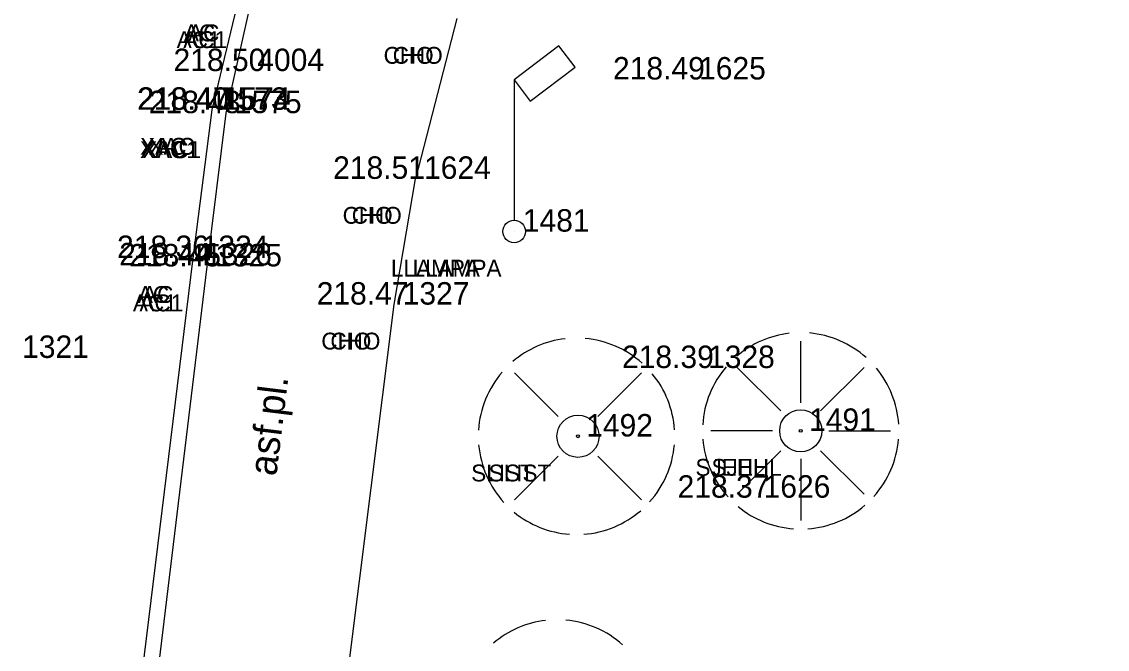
# Model space of a CAD drawing. Extents: x -471047 to -470889, y -1102859 to -1102000.
# Drawn here: x -470949.12 to -470929.78, y -1102410.26 to -1102399.08 of the extents above; entities that cross this region are included whole.
import ezdxf

# ---------------------------------------------------------------- set-up
doc = ezdxf.new("R2010")
doc.units = 0
for name, color, linetype in [('Vrstva 1', 7, 'Continuous'), ('Vrstva 16', 7, 'Continuous'), ('Vrstva 22', 7, 'Continuous'), ('Vrstva 23', 7, 'Continuous'), ('Vrstva 34', 7, 'Continuous'), ('Vrstva 35', 7, 'Continuous'), ('Vrstva 36', 7, 'Continuous'), ('Vrstva 38', 7, 'Continuous'), ('Vrstva 7', 7, 'Continuous'), ('Vrstva 8', 7, 'Continuous')]:
    doc.layers.add(name, color=color, linetype=linetype)

msp = doc.modelspace()

# ---------------------------------------------------------------- linework, layer by layer
at = {"layer": 'Vrstva 1'}
for points in [[(-471040.344, -1102858.385), (-471031.676, -1102846.187), (-471026.357, -1102838.629), (-471023.212, -1102833.975), (-471019.21, -1102827.465), (-471016.861, -1102823.272), (-471013.099, -1102815.912), (-471010.824, -1102810.955), (-471007.329, -1102802.292), (-471005.34, -1102796.515), (-471002.842, -1102787.838), (-471001.3, -1102780.997), (-471000.19, -1102774.713), (-470999.247, -1102768.204), (-470998.794, -1102764.784), (-470997.199, -1102751.812), (-470994.899, -1102732.807), (-470992.551, -1102713.262), (-470990.326, -1102694.887), (-470988.122, -1102676.57), (-470985.812, -1102657.305), (-470983.537, -1102638.407), (-470981.386, -1102620.622), (-470979.843, -1102608.014), (-470976.377, -1102579.253), (-470972.945, -1102550.69), (-470970.475, -1102530.206), (-470967.905, -1102508.801), (-470965.053, -1102485.131), (-470962.734, -1102465.9), (-470960.173, -1102444.812), (-470957.795, -1102425.103), (-470954.965, -1102401.839), (-470953.834, -1102392.574), (-470952.33, -1102379.985), (-470950.744, -1102366.853), (-470948.978, -1102352.106), (-470947.037, -1102335.844), (-470944.949, -1102318.462), (-470944.013, -1102310.745), (-470942.39, -1102297.267), (-470939.519, -1102273.45), (-470937.593, -1102257.43), (-470936.064, -1102244.81), (-470934.114, -1102228.634), (-470931.621, -1102207.856), (-470929.536, -1102190.857), (-470926.572, -1102166.31), (-470924.91, -1102152.663), (-470923.413, -1102140.333), (-470921.923, -1102127.669), (-470921.155, -1102120.084), (-470920.446, -1102109.574), (-470919.912, -1102099.137), (-470919.63, -1102088.981), (-470919.523, -1102081.193), (-470919.563, -1102070.395), (-470919.714, -1102064.236), (-470920.134, -1102054.704), (-470920.462, -1102047.615), (-470920.599, -1102044.52), (-470920.743, -1102041.873), (-470921.125, -1102034.455), (-470921.774, -1102030.337), (-470922.418, -1102027.787), (-470923.734, -1102023.93), (-470924.872, -1102021.434), (-470926.752, -1102018.182), (-470927.953, -1102016.45), (-470929.616, -1102014.424), (-470932.252, -1102011.756), (-470935.111, -1102009.425), (-470938.391, -1102007.371), (-470942.651, -1102005.401)], [(-471041.328, -1102857.18), (-471032.144, -1102844.242), (-471027.583, -1102837.763), (-471024.388, -1102833.028), (-471020.451, -1102826.6), (-471018.089, -1102822.378), (-471014.542, -1102815.445), (-471012.233, -1102810.418), (-471009.247, -1102803.108), (-471006.795, -1102796.098), (-471004.315, -1102787.532), (-471002.782, -1102780.723), (-471001.674, -1102774.458), (-471000.75, -1102768.095), (-471000.28, -1102764.601), (-470998.692, -1102751.741), (-470996.378, -1102732.635), (-470994.028, -1102713.058), (-470991.808, -1102694.749), (-470989.616, -1102676.447), (-470987.284, -1102657.013), (-470985.031, -1102638.272), (-470982.87, -1102620.431), (-470981.334, -1102607.933), (-470977.881, -1102579.263), (-470974.429, -1102550.492), (-470971.964, -1102530.054), (-470969.391, -1102508.607), (-470966.54, -1102484.984), (-470964.231, -1102465.853), (-470961.679, -1102444.752), (-470959.304, -1102425.078), (-470956.455, -1102401.634), (-470955.339, -1102392.489), (-470953.812, -1102379.71), (-470952.249, -1102366.808), (-470950.479, -1102352.023), (-470948.536, -1102335.868), (-470946.426, -1102318.233), (-470945.493, -1102310.531), (-470943.864, -1102297.013), (-470940.984, -1102273.071), (-470939.078, -1102257.195), (-470937.559, -1102244.684), (-470935.592, -1102228.353), (-470933.101, -1102207.653), (-470931.011, -1102190.57), (-470928.046, -1102166.021), (-470926.409, -1102152.578), (-470924.898, -1102140.121), (-470923.427, -1102127.544), (-470922.647, -1102119.826), (-470921.919, -1102109.229), (-470921.42, -1102099.134), (-470921.127, -1102089.016), (-470921.023, -1102081.453), (-470921.061, -1102070.468), (-470921.209, -1102064.314), (-470921.666, -1102053.966), (-470922.156, -1102043.345), (-470922.299, -1102039.934), (-470922.637, -1102034.36), (-470923.091, -1102031.241), (-470923.847, -1102028.247), (-470925.083, -1102024.594), (-470926.222, -1102022.086), (-470928.04, -1102018.943), (-470929.138, -1102017.357), (-470930.929, -1102015.175), (-470933.062, -1102013.049), (-470936.379, -1102010.368), (-470939.169, -1102008.662), (-470942.899, -1102006.906), (-470945.661, -1102005.908)], [(-471043.557, -1102855.955), (-471035.129, -1102844.026), (-471029.872, -1102836.499), (-471026.577, -1102831.578), (-471022.675, -1102825.415), (-471020.123, -1102821.053), (-471016.667, -1102814.59), (-471014.208, -1102809.45), (-471011.177, -1102802.451), (-471008.55, -1102795.333), (-471006.082, -1102787.209), (-471004.464, -1102780.376), (-471003.265, -1102774.167), (-471002.327, -1102767.948), (-471001.636, -1102762.527), (-471000.297, -1102751.605), (-470997.959, -1102732.524), (-470995.602, -1102712.802), (-470993.412, -1102694.623), (-470991.21, -1102676.17), (-470988.891, -1102656.857), (-470986.625, -1102638.083), (-470984.455, -1102620.195), (-470982.936, -1102607.733), (-470979.497, -1102579.223), (-470976.023, -1102550.279), (-470973.554, -1102529.822), (-470970.991, -1102508.497), (-470968.146, -1102484.787), (-470965.835, -1102465.72), (-470963.284, -1102444.529), (-470960.91, -1102424.942), (-470958.043, -1102401.343), (-470956.946, -1102392.356), (-470955.396, -1102379.408), (-470953.851, -1102366.636), (-470952.049, -1102351.733), (-470950.124, -1102335.611), (-470948.034, -1102318.083), (-470947.094, -1102310.328), (-470945.421, -1102296.51), (-470942.58, -1102272.848), (-470940.675, -1102256.948), (-470939.176, -1102244.526), (-470937.187, -1102228.174), (-470934.708, -1102207.467), (-470932.621, -1102190.433), (-470929.634, -1102165.778), (-470928.004, -1102152.415), (-470926.45, -1102139.595), (-470925.003, -1102127.418), (-470924.249, -1102119.695), (-470923.515, -1102109.093), (-470923.018, -1102099.069), (-470922.711, -1102088.911), (-470922.643, -1102081.356), (-470922.797, -1102070.414), (-470923.018, -1102064.454), (-470923.52, -1102053.203), (-470923.823, -1102047.529), (-470924.123, -1102041.506), (-470924.462, -1102037.486), (-470924.934, -1102031.904), (-470925.664, -1102028.672), (-470926.771, -1102025.506), (-470927.959, -1102022.914), (-470929.674, -1102020.028), (-470930.76, -1102018.498), (-470932.447, -1102016.478), (-470935.215, -1102013.816), (-470937.644, -1102011.98), (-470940.381, -1102010.371), (-470943.968, -1102008.669), (-470947.145, -1102007.524), (-470950.874, -1102006.74)], [(-471044.756, -1102855.056), (-471036.376, -1102843.177), (-471031.167, -1102835.741), (-471027.859, -1102830.8), (-471023.934, -1102824.593), (-471021.43, -1102820.312), (-471018.011, -1102813.91), (-471015.536, -1102808.75), (-471012.578, -1102801.897), (-471009.95, -1102794.77), (-471007.561, -1102786.914), (-471005.936, -1102780.074), (-471004.727, -1102773.818), (-471003.828, -1102767.827), (-471003.121, -1102762.345), (-471001.787, -1102751.467), (-470999.446, -1102732.348), (-470997.073, -1102712.539), (-470994.902, -1102694.521), (-470992.696, -1102676.023), (-470990.376, -1102656.68), (-470988.131, -1102638.071), (-470985.947, -1102620.018), (-470984.417, -1102607.512), (-470980.993, -1102579.08), (-470977.514, -1102550.137), (-470975.048, -1102529.649), (-470972.488, -1102508.37), (-470969.618, -1102484.508), (-470967.34, -1102465.669), (-470964.767, -1102444.39), (-470962.402, -1102424.781), (-470959.534, -1102401.193), (-470958.432, -1102392.151), (-470956.883, -1102379.208), (-470955.335, -1102366.424), (-470953.535, -1102351.506), (-470951.606, -1102335.399), (-470949.519, -1102317.94), (-470948.575, -1102310.159), (-470946.889, -1102296.144), (-470944.056, -1102272.618), (-470942.139, -1102256.659), (-470940.657, -1102244.341), (-470938.638, -1102227.749), (-470936.19, -1102207.298), (-470934.102, -1102190.255), (-470931.124, -1102165.639), (-470929.492, -1102152.254), (-470927.915, -1102139.252), (-470926.46, -1102127.103), (-470925.74, -1102119.604), (-470925.012, -1102108.913), (-470924.523, -1102099.054), (-470924.217, -1102088.866), (-470924.148, -1102081.334), (-470924.301, -1102070.391), (-470924.518, -1102064.43), (-470924.97, -1102054.435), (-470925.588, -1102041.569), (-470925.963, -1102035.313), (-470926.405, -1102032.225), (-470927.078, -1102029.198), (-470928.123, -1102026.148), (-470929.318, -1102023.558), (-470930.84, -1102020.97), (-470931.868, -1102019.515), (-470933.443, -1102017.605), (-470936.26, -1102014.885), (-470938.429, -1102013.255), (-470941.213, -1102011.639), (-470944.847, -1102009.927), (-470947.723, -1102008.912), (-470951.444, -1102008.161), (-470954.511, -1102007.931), (-470957.895, -1102008.041)]]:
    msp.add_spline(points, degree=3, dxfattribs=at)
at = {"layer": 'Vrstva 16'}
for p, q in [((-470935.24, -1102405.869), (-470935.24, -1102404.769)), ((-470935.595, -1102406.014), (-470936.37, -1102405.239)), ((-470934.885, -1102406.014), (-470934.11, -1102405.239)), ((-470939.564, -1102406.111), (-470940.338, -1102405.336)), ((-470938.854, -1102406.111), (-470938.078, -1102405.336)), ((-470935.74, -1102406.369), (-470936.84, -1102406.369)), ((-470934.74, -1102406.369), (-470933.64, -1102406.369)), ((-470939.564, -1102406.821), (-470940.338, -1102407.596)), ((-470938.854, -1102406.821), (-470938.078, -1102407.596)), ((-470935.595, -1102406.724), (-470936.37, -1102407.499)), ((-470934.885, -1102406.724), (-470934.11, -1102407.499)), ((-470935.24, -1102406.869), (-470935.24, -1102407.969))]:
    msp.add_line(p, q, dxfattribs=at)
for centre, radius in [((-470935.24, -1102406.369), 0.375), ((-470939.208, -1102406.466), 0.375), ((-470935.24, -1102406.369), 0.025), ((-470935.24, -1102406.369), 0.025), ((-470939.208, -1102406.466), 0.025), ((-470939.208, -1102406.466), 0.025)]:
    msp.add_circle(centre, radius, dxfattribs=at)
for centre, start, end in [((-470935.24, -1102406.369), 96.7144, 130.447), ((-470935.24, -1102406.369), 48.1897, 84.9117), ((-470939.234, -1102406.466), 96.7144, 130.447), ((-470939.234, -1102406.466), 48.1897, 84.9117), ((-470935.24, -1102406.369), 139.23, 176.4602), ((-470935.24, -1102406.369), 3.8615, 39.6013), ((-470939.234, -1102406.466), 139.23, 176.4602), ((-470939.234, -1102406.466), 3.8615, 39.6013), ((-470939.234, -1102406.466), 184.9408, 222.2827), ((-470939.234, -1102406.466), 318.1086, 355.0481), ((-470935.24, -1102406.369), 184.9408, 222.2827), ((-470935.24, -1102406.369), 318.1086, 355.0481), ((-470935.24, -1102406.369), 230.4703, 265.8356), ((-470935.24, -1102406.369), 274.1732, 310.7861), ((-470939.234, -1102406.466), 230.4703, 265.8356), ((-470939.234, -1102406.466), 274.1732, 310.7861), ((-470939.58, -1102411.484), 96.7144, 130.447), ((-470939.58, -1102411.484), 48.1897, 84.9117)]:
    msp.add_arc(centre, 1.75, start, end, dxfattribs=at)
at = {"layer": 'Vrstva 23'}
for p, q in [((-470939.55, -1102399.512), (-470940.345, -1102400.117)), ((-470939.26, -1102399.89), (-470939.55, -1102399.512)), ((-470940.058, -1102400.494), (-470939.26, -1102399.89)), ((-470940.345, -1102400.117), (-470940.345, -1102402.617)), ((-470940.345, -1102400.117), (-470940.058, -1102400.494))]:
    msp.add_line(p, q, dxfattribs=at)
msp.add_circle((-470940.345, -1102402.817), 0.2, dxfattribs=at)
at = {"layer": 'Vrstva 34'}
for p, q in [((-470945.07, -1102399.96), (-470945.07, -1102399.96)), ((-470937.2, -1102400.11), (-470937.2, -1102400.11)), ((-470945.72, -1102400.65), (-470945.72, -1102400.65)), ((-470945.67, -1102400.65), (-470945.67, -1102400.65)), ((-470945.47, -1102400.71), (-470945.47, -1102400.71)), ((-470942.1, -1102401.88), (-470942.1, -1102401.88)), ((-470940.34, -1102402.82), (-470940.34, -1102402.82)), ((-470946.06, -1102403.29), (-470946.06, -1102403.29)), ((-470946, -1102403.42), (-470946, -1102403.42)), ((-470945.82, -1102403.44), (-470945.82, -1102403.44)), ((-470942.48, -1102404.12), (-470942.48, -1102404.12)), ((-470937.04, -1102405.25), (-470937.04, -1102405.25)), ((-470935.24, -1102406.37), (-470935.24, -1102406.37)), ((-470939.21, -1102406.47), (-470939.21, -1102406.47)), ((-470936.05, -1102407.56), (-470936.05, -1102407.56))]:
    msp.add_line(p, q, dxfattribs=at)
at = {"layer": 'Vrstva 7'}
for p, q in [((-470945.474, -1102400.707), (-470945.038, -1102398.748)), ((-470945.817, -1102403.442), (-470945.474, -1102400.707)), ((-470948.357, -1102424.468), (-470945.817, -1102403.442))]:
    msp.add_line(p, q, dxfattribs=at)
at = {"layer": 'Vrstva 8'}
for p, q in [((-470945.724, -1102400.649), (-470945.241, -1102398.626)), ((-470941.368, -1102399.026), (-470942.101, -1102401.878)), ((-470946.064, -1102403.295), (-470945.724, -1102400.649)), ((-470942.48, -1102404.12), (-470942.101, -1102401.878)), ((-470947.3, -1102413.381), (-470946.064, -1102403.295)), ((-470945.026, -1102424.313), (-470942.48, -1102404.12))]:
    msp.add_line(p, q, dxfattribs=at)

# ---------------------------------------------------------------- texts
at = {"layer": 'Vrstva 22'}
msp.add_text('asf.pl.', height=0.5, rotation=83.0293, dxfattribs=at).set_placement((-470944.583, -1102407.187))
at = {"layer": 'Vrstva 35'}
for s, p in [('AC1', (-470946.357, -1102399.55)), ('AC1', (-470946.24, -1102399.55)), ('AC', (-470946.229, -1102399.43)), ('AC', (-470946.154, -1102399.43)), ('CHO', (-470942.671, -1102399.83)), ('CHO', (-470942.509, -1102399.83)), ('XAC1', (-470947.012, -1102401.51)), ('XAC', (-470947.009, -1102401.45)), ('XAC1', (-470946.97, -1102401.51)), ('XAC', (-470946.859, -1102401.45)), ('CHO', (-470943.401, -1102402.68)), ('CHO', (-470943.239, -1102402.68)), ('LLAMPA', (-470942.54, -1102403.62)), ('LLAMPA', (-470942.154, -1102403.62)), ('AC', (-470947.049, -1102404.09)), ('AC', (-470946.974, -1102404.09)), ('AC1', (-470947.137, -1102404.24)), ('AC1', (-470947.02, -1102404.24)), ('CHO', (-470943.781, -1102404.92)), ('CHO', (-470943.619, -1102404.92)), ('SLIST', (-470941.11, -1102407.27)), ('SLIST', (-470940.799, -1102407.27)), ('SJEHL', (-470937.115, -1102407.17)), ('SJEHL', (-470936.829, -1102407.17))]:
    msp.add_text(s, height=0.3, dxfattribs=at).set_placement(p)
at = {"layer": 'Vrstva 36'}
for s, p in [(' 4004', (-470945.07, -1102399.96)), (' 1625', (-470937.2, -1102400.11)), (' 1573', (-470945.72, -1102400.65)), (' 1574', (-470945.67, -1102400.65)), (' 1575', (-470945.47, -1102400.71)), (' 1624', (-470942.1, -1102401.88)), (' 1481', (-470940.34, -1102402.82)), (' 1324', (-470946.06, -1102403.29)), (' 1326', (-470946, -1102403.42)), (' 1325', (-470945.82, -1102403.44)), (' 1327', (-470942.48, -1102404.12)), (' 1321', (-470949.26, -1102405.07)), (' 1328', (-470937.04, -1102405.25)), (' 1491', (-470935.24, -1102406.37)), (' 1492', (-470939.21, -1102406.47)), (' 1626', (-470936.05, -1102407.56))]:
    msp.add_text(s, height=0.4, dxfattribs=at).set_placement(p)
at = {"layer": 'Vrstva 38'}
for s, p in [('218.50 ', (-470946.413, -1102399.96)), ('218.49 ', (-470938.584, -1102400.11)), ('218.40 ', (-470947.063, -1102400.65)), ('218.47 ', (-470947.053, -1102400.65)), ('218.48 ', (-470946.854, -1102400.71)), ('218.51 ', (-470943.57, -1102401.88)), ('218.36 ', (-470947.42, -1102403.29)), ('218.44 ', (-470947.382, -1102403.42)), ('218.45 ', (-470947.204, -1102403.44)), ('218.47 ', (-470943.863, -1102404.12)), ('218.39 ', (-470938.424, -1102405.25)), ('218.37 ', (-470937.433, -1102407.56))]:
    msp.add_text(s, height=0.4, dxfattribs=at).set_placement(p)

doc.saveas('drawing.dxf')
